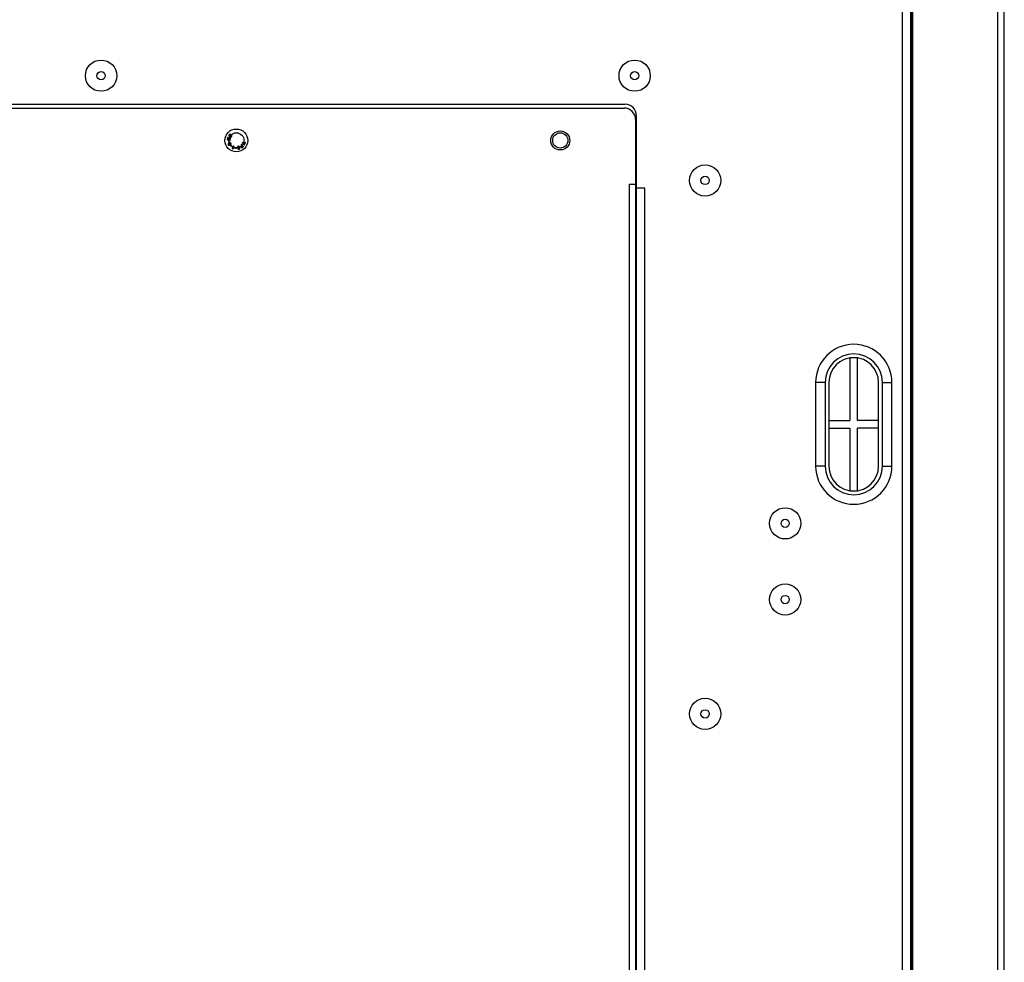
# Model space of a CAD drawing. Header units: millimetres. Extents: x 1117 to 38156, y -1945 to 7303.
# Tile 372 of 656: x 17255 to 17513, y 1148 to 1396. Entities that reach past the tile are written whole.
import ezdxf

# ---------------------------------------------------------------- set-up
doc = ezdxf.new("R2010")
doc.units = ezdxf.units.MM

msp = doc.modelspace()

# ---------------------------------------------------------------- linework, layer by layer
at = {"color": 7, "linetype": 'Continuous'}
for p, q in [((17486.677, 713.413), (17486.677, 1573.413)), ((17488.877, 713.413), (17488.877, 1573.413)), ((17489.095, 713.413), (17489.095, 1573.413)), ((17489.377, 728.413), (17489.377, 1575.413)), ((17511.677, 713.413), (17511.677, 1575.413)), ((17513.377, 713.413), (17513.377, 1575.413)), ((17019.877, 1373.413), (17413.877, 1373.413)), ((17020.127, 1372.413), (17413.627, 1372.413)), ((17416.627, 1369.413), (17416.627, 817.413)), ((17416.877, 813.413), (17416.877, 1370.413)), ((17309.578, 1364.726), (17309.445, 1364.081)), ((17309.527, 1364.064), (17309.644, 1364.628)), ((17309.694, 1364.702), (17309.578, 1364.726)), ((17309.644, 1364.628), (17310.086, 1363.948)), ((17310.139, 1364.038), (17309.694, 1364.702)), ((17309.931, 1365.323), (17309.916, 1365.251)), ((17309.916, 1365.251), (17309.926, 1365.157)), ((17309.926, 1365.157), (17309.957, 1365.089)), ((17309.97, 1365.398), (17309.931, 1365.323)), ((17309.957, 1365.089), (17310.012, 1365.023)), ((17310.064, 1365.512), (17309.97, 1365.398)), ((17310.012, 1365.023), (17310.207, 1364.864)), ((17310.015, 1365.213), (17310.02, 1365.272)), ((17310.033, 1365.155), (17310.015, 1365.213)), ((17310.02, 1365.272), (17310.048, 1365.334)), ((17310.074, 1365.1), (17310.033, 1365.155)), ((17310.048, 1365.334), (17310.142, 1365.448)), ((17310.129, 1365.565), (17310.064, 1365.512)), ((17310.27, 1364.94), (17310.074, 1365.1)), ((17310.197, 1365.595), (17310.129, 1365.565)), ((17310.253, 1364.586), (17310.139, 1364.038)), ((17310.142, 1365.448), (17310.197, 1365.489)), ((17310.291, 1365.603), (17310.197, 1365.595)), ((17310.197, 1365.489), (17310.254, 1365.506)), ((17310.207, 1364.864), (17310.282, 1364.823)), ((17310.218, 1363.921), (17310.352, 1364.566)), ((17310.352, 1364.566), (17310.253, 1364.586)), ((17310.254, 1365.506), (17310.304, 1365.486)), ((17310.332, 1364.91), (17310.27, 1364.94)), ((17310.282, 1364.823), (17310.355, 1364.806)), ((17310.366, 1365.563), (17310.291, 1365.603)), ((17310.304, 1365.486), (17310.366, 1365.563)), ((17310.392, 1364.904), (17310.332, 1364.91)), ((17310.355, 1364.806), (17310.449, 1364.815)), ((17310.449, 1364.921), (17310.392, 1364.904)), ((17310.504, 1364.961), (17310.449, 1364.921)), ((17310.449, 1364.815), (17310.517, 1364.844)), ((17310.598, 1365.076), (17310.504, 1364.961)), ((17310.517, 1364.844), (17310.582, 1364.897)), ((17310.582, 1364.897), (17310.676, 1365.012)), ((17310.626, 1365.138), (17310.598, 1365.076)), ((17310.665, 1365.318), (17310.603, 1365.242)), ((17310.603, 1365.242), (17310.631, 1365.197)), ((17310.631, 1365.197), (17310.626, 1365.138)), ((17310.72, 1365.252), (17310.665, 1365.318)), ((17310.676, 1365.012), (17310.715, 1365.086)), ((17310.715, 1365.086), (17310.73, 1365.159)), ((17310.73, 1365.159), (17310.72, 1365.252)), ((17309.445, 1364.081), (17309.527, 1364.064)), ((17309.706, 1362.995), (17309.7, 1362.899)), ((17309.7, 1362.899), (17309.723, 1362.818)), ((17309.728, 1363.062), (17309.706, 1362.995)), ((17309.723, 1362.818), (17309.754, 1362.76)), ((17309.787, 1363.131), (17309.728, 1363.062)), ((17309.754, 1362.76), (17309.807, 1362.695)), ((17309.782, 1362.923), (17309.796, 1363.005)), ((17309.798, 1362.857), (17309.782, 1362.923)), ((17309.832, 1363.154), (17309.787, 1363.131)), ((17309.796, 1363.005), (17309.825, 1363.058)), ((17309.828, 1362.799), (17309.798, 1362.857)), ((17309.807, 1362.695), (17309.89, 1362.646)), ((17309.825, 1363.058), (17309.855, 1363.073)), ((17309.874, 1362.749), (17309.828, 1362.799)), ((17309.906, 1363.156), (17309.832, 1363.154)), ((17309.855, 1363.073), (17309.915, 1363.068)), ((17309.949, 1362.714), (17309.874, 1362.749)), ((17309.97, 1363.743), (17309.887, 1363.731)), ((17309.887, 1363.731), (17309.92, 1363.503)), ((17309.89, 1362.646), (17309.958, 1362.625)), ((17309.974, 1363.136), (17309.906, 1363.156)), ((17309.915, 1363.068), (17309.99, 1363.033)), ((17309.92, 1363.503), (17310.003, 1363.515)), ((17310.009, 1362.708), (17309.949, 1362.714)), ((17309.958, 1362.625), (17310.047, 1362.635)), ((17310.003, 1363.515), (17309.97, 1363.743)), ((17310.004, 1363.115), (17309.974, 1363.136)), ((17309.99, 1363.033), (17310.036, 1362.983)), ((17310.018, 1363.233), (17310.004, 1363.152)), ((17310.004, 1363.152), (17310.004, 1363.115)), ((17310.039, 1362.724), (17310.009, 1362.708)), ((17310.077, 1363.302), (17310.018, 1363.233)), ((17310.036, 1362.983), (17310.066, 1362.924)), ((17310.068, 1362.776), (17310.039, 1362.724)), ((17310.047, 1362.635), (17310.092, 1362.659)), ((17310.066, 1362.924), (17310.082, 1362.858)), ((17310.082, 1362.858), (17310.068, 1362.776)), ((17310.121, 1363.325), (17310.077, 1363.302)), ((17310.079, 1363.154), (17310.115, 1363.229)), ((17310.079, 1363.08), (17310.079, 1363.154)), ((17310.095, 1363.014), (17310.079, 1363.08)), ((17310.086, 1363.948), (17310.218, 1363.921)), ((17310.092, 1362.659), (17310.136, 1362.719)), ((17310.126, 1362.956), (17310.095, 1363.014)), ((17310.115, 1363.229), (17310.16, 1363.252)), ((17310.211, 1363.335), (17310.121, 1363.325)), ((17310.171, 1362.905), (17310.126, 1362.956)), ((17310.136, 1362.719), (17310.158, 1362.786)), ((17310.158, 1362.786), (17310.157, 1362.823)), ((17310.157, 1362.823), (17310.187, 1362.802)), ((17310.16, 1363.252), (17310.242, 1363.24)), ((17310.232, 1362.862), (17310.171, 1362.905)), ((17310.187, 1362.802), (17310.263, 1362.767)), ((17310.279, 1363.315), (17310.211, 1363.335)), ((17310.314, 1362.85), (17310.232, 1362.862)), ((17310.242, 1363.24), (17310.303, 1363.197)), ((17310.263, 1362.767), (17310.352, 1362.777)), ((17310.362, 1363.265), (17310.279, 1363.315)), ((17310.303, 1363.197), (17310.348, 1363.147)), ((17310.359, 1362.873), (17310.314, 1362.85)), ((17310.348, 1363.147), (17310.379, 1363.088)), ((17310.352, 1362.777), (17310.397, 1362.801)), ((17310.395, 1362.948), (17310.359, 1362.873)), ((17310.415, 1363.2), (17310.362, 1363.265)), ((17310.379, 1363.088), (17310.394, 1363.022)), ((17310.394, 1363.022), (17310.395, 1362.948)), ((17310.397, 1362.801), (17310.456, 1362.869)), ((17310.461, 1363.113), (17310.415, 1363.2)), ((17310.485, 1362.599), (17310.427, 1362.538)), ((17310.427, 1362.538), (17310.594, 1362.379)), ((17310.456, 1362.869), (17310.478, 1362.936)), ((17310.484, 1363.032), (17310.461, 1363.113)), ((17310.478, 1362.936), (17310.484, 1363.032)), ((17310.652, 1362.44), (17310.485, 1362.599)), ((17310.594, 1362.379), (17310.652, 1362.44)), ((17310.964, 1362.169), (17310.788, 1361.75)), ((17310.788, 1361.75), (17310.879, 1361.712)), ((17310.851, 1362.326), (17310.812, 1362.233)), ((17310.812, 1362.233), (17310.964, 1362.169)), ((17311.003, 1362.262), (17310.851, 1362.326)), ((17310.879, 1361.712), (17311.419, 1361.977)), ((17310.931, 1361.836), (17311.055, 1362.13)), ((17311.313, 1362.022), (17310.931, 1361.836)), ((17311.094, 1362.479), (17311.003, 1362.262)), ((17311.055, 1362.13), (17311.313, 1362.022)), ((17311.185, 1362.44), (17311.094, 1362.479)), ((17311.094, 1362.223), (17311.185, 1362.44)), ((17311.458, 1362.07), (17311.094, 1362.223)), ((17311.419, 1361.977), (17311.458, 1362.07)), ((17311.675, 1362.01), (17311.67, 1361.926)), ((17311.67, 1361.926), (17311.9, 1361.913)), ((17311.905, 1361.997), (17311.675, 1362.01)), ((17311.9, 1361.913), (17311.905, 1361.997)), ((17312.124, 1362.166), (17312.112, 1362.092)), ((17312.112, 1362.092), (17312.137, 1362.012)), ((17312.167, 1362.25), (17312.124, 1362.166)), ((17312.137, 1362.012), (17312.188, 1361.957)), ((17312.221, 1362.301), (17312.167, 1362.25)), ((17312.188, 1361.957), (17312.27, 1361.912)), ((17312.211, 1362.105), (17312.228, 1362.163)), ((17312.226, 1362.057), (17312.211, 1362.105)), ((17312.294, 1362.341), (17312.221, 1362.301)), ((17312.272, 1362.018), (17312.226, 1362.057)), ((17312.228, 1362.163), (17312.266, 1362.209)), ((17312.266, 1362.209), (17312.324, 1362.245)), ((17312.27, 1361.912), (17312.343, 1361.899)), ((17312.329, 1362), (17312.272, 1362.018)), ((17312.376, 1361.733), (17312.282, 1361.705)), ((17312.282, 1361.705), (17312.312, 1361.661)), ((17312.42, 1362.379), (17312.294, 1362.341)), ((17312.312, 1361.661), (17312.379, 1361.611)), ((17312.324, 1362.245), (17312.45, 1362.283)), ((17312.397, 1362.003), (17312.329, 1362)), ((17312.343, 1361.899), (17312.427, 1361.907)), ((17312.402, 1361.706), (17312.376, 1361.733)), ((17312.379, 1361.611), (17312.456, 1361.582)), ((17312.492, 1362.032), (17312.397, 1362.003)), ((17312.443, 1361.683), (17312.402, 1361.706)), ((17312.504, 1362.387), (17312.42, 1362.379)), ((17312.427, 1361.907), (17312.521, 1361.936)), ((17312.495, 1361.682), (17312.443, 1361.683)), ((17312.45, 1362.283), (17312.518, 1362.286)), ((17312.456, 1361.582), (17312.54, 1361.59)), ((17312.56, 1362.035), (17312.492, 1362.032)), ((17312.589, 1361.71), (17312.495, 1361.682)), ((17312.597, 1362.363), (17312.504, 1362.387)), ((17312.518, 1362.286), (17312.58, 1362.252)), ((17312.521, 1361.936), (17312.573, 1361.934)), ((17312.54, 1361.59), (17312.619, 1361.614)), ((17312.632, 1362.022), (17312.56, 1362.035)), ((17312.573, 1361.934), (17312.63, 1361.916)), ((17312.58, 1362.252), (17312.61, 1362.209)), ((17312.632, 1361.741), (17312.589, 1361.71)), ((17312.669, 1362.297), (17312.597, 1362.363)), ((17312.61, 1362.209), (17312.704, 1362.237)), ((17312.619, 1361.614), (17312.677, 1361.649)), ((17312.63, 1361.916), (17312.661, 1361.873)), ((17312.715, 1361.977), (17312.632, 1362.022)), ((17312.669, 1361.787), (17312.632, 1361.741)), ((17312.661, 1361.873), (17312.67, 1361.84)), ((17312.704, 1362.237), (17312.669, 1362.297)), ((17312.67, 1361.84), (17312.669, 1361.787)), ((17312.677, 1361.649), (17312.73, 1361.701)), ((17312.75, 1361.917), (17312.715, 1361.977)), ((17312.73, 1361.701), (17312.774, 1361.784)), ((17312.77, 1361.853), (17312.75, 1361.917)), ((17312.774, 1361.784), (17312.77, 1361.853)), ((17313.112, 1362.336), (17313.098, 1362.255)), ((17313.098, 1362.255), (17313.108, 1362.172)), ((17313.108, 1362.172), (17313.13, 1362.124)), ((17313.16, 1362.405), (17313.112, 1362.336)), ((17313.13, 1362.124), (17313.176, 1362.074)), ((17313.208, 1362.932), (17313.136, 1362.865)), ((17313.136, 1362.865), (17313.377, 1362.607)), ((17313.377, 1362.607), (17313.16, 1362.405)), ((17313.176, 1362.074), (17313.222, 1362.049)), ((17313.191, 1362.227), (17313.192, 1362.274)), ((17313.214, 1362.179), (17313.191, 1362.227)), ((17313.192, 1362.274), (17313.217, 1362.32)), ((17313.747, 1362.355), (17313.208, 1362.932)), ((17313.248, 1362.142), (17313.214, 1362.179)), ((17313.217, 1362.32), (17313.446, 1362.533)), ((17313.222, 1362.049), (17313.304, 1362.033)), ((17313.295, 1362.116), (17313.248, 1362.142)), ((17313.342, 1362.114), (17313.295, 1362.116)), ((17313.304, 1362.033), (17313.387, 1362.041)), ((17313.389, 1362.136), (17313.342, 1362.114)), ((17313.416, 1363.388), (17313.381, 1363.295)), ((17313.381, 1363.295), (17314.042, 1363.047)), ((17313.387, 1362.041), (17313.458, 1362.085)), ((17313.618, 1362.349), (17313.389, 1362.136)), ((17314.077, 1363.14), (17313.416, 1363.388)), ((17313.446, 1362.533), (17313.618, 1362.349)), ((17313.458, 1362.085), (17313.747, 1362.355)), ((17314.042, 1363.047), (17313.949, 1362.801)), ((17313.949, 1362.801), (17314.028, 1362.771)), ((17314.028, 1362.771), (17314.248, 1363.357)), ((17314.169, 1363.386), (17314.077, 1363.14)), ((17314.248, 1363.357), (17314.169, 1363.386)), ((17416.877, 1354.929), (17416.627, 1354.929)), ((17414.927, 1352.413), (17414.927, 834.413)), ((17414.927, 1352.413), (17416.627, 1352.413)), ((17416.877, 1353.413), (17416.627, 1353.413)), ((17416.877, 1353.213), (17416.627, 1353.213)), ((17419.077, 1351.413), (17416.877, 1351.413)), ((17419.077, 841.413), (17419.077, 1351.413)), ((17416.877, 1348.413), (17416.627, 1348.413)), ((17416.877, 1330.913), (17416.627, 1330.913)), ((17474.877, 1306.836), (17472.877, 1306.836)), ((17472.877, 1306.836), (17472.877, 1290.413)), ((17474.877, 1290.413), (17474.877, 1306.836)), ((17466.377, 1300.413), (17463.877, 1300.413)), ((17463.877, 1300.413), (17463.877, 1278.413)), ((17466.377, 1300.413), (17466.377, 1278.413)), ((17467.377, 1300.413), (17467.377, 1278.413)), ((17480.377, 1278.413), (17480.377, 1300.413)), ((17481.377, 1300.413), (17483.877, 1300.413)), ((17481.377, 1278.413), (17481.377, 1300.413)), ((17483.877, 1278.413), (17483.877, 1300.413)), ((17416.877, 1296.913), (17416.627, 1296.913)), ((17467.377, 1290.413), (17472.877, 1290.413)), ((17480.377, 1290.413), (17474.877, 1290.413)), ((17467.377, 1288.413), (17472.877, 1288.413)), ((17472.877, 1288.413), (17472.877, 1271.99)), ((17480.377, 1288.413), (17474.877, 1288.413)), ((17474.877, 1271.99), (17474.877, 1288.413)), ((17466.377, 1278.413), (17463.877, 1278.413)), ((17481.377, 1278.413), (17483.877, 1278.413)), ((17472.877, 1271.99), (17474.877, 1271.99)), ((17416.877, 1231.913), (17416.627, 1231.913)), ((17416.627, 1197.913), (17416.877, 1197.913)), ((17416.877, 1156.413), (17416.627, 1156.413))]:
    msp.add_line(p, q, dxfattribs=at)
for centre, radius in [((17276.377, 1380.913), 4.1), ((17416.377, 1380.913), 4.1), ((17276.377, 1380.913), 1.09), ((17416.377, 1380.913), 1.09), ((17311.877, 1363.913), 3), ((17311.877, 1363.913), 2), ((17396.877, 1363.913), 2.5), ((17396.877, 1363.913), 2), ((17434.877, 1353.413), 4.1), ((17434.877, 1353.413), 1.09), ((17455.877, 1263.413), 4.1), ((17455.877, 1263.413), 1.09), ((17455.877, 1243.413), 4.1), ((17455.877, 1243.413), 1.09), ((17434.877, 1213.413), 4.1), ((17434.877, 1213.413), 1.09)]:
    msp.add_circle(centre, radius, dxfattribs=at)
for centre, radius, start, end in [((17413.627, 1369.413), 3, 0, 90), ((17413.877, 1370.413), 3, 0, 90), ((17473.877, 1300.413), 10, 0, 180), ((17473.877, 1300.413), 7.5, 0, 180), ((17473.877, 1300.413), 6.5, 0, 180), ((17473.877, 1278.413), 10, 180, 0), ((17473.877, 1278.413), 7.5, 180, 0), ((17473.877, 1278.413), 6.5, 180, 0)]:
    msp.add_arc(centre, radius, start, end, dxfattribs=at)

doc.saveas('drawing.dxf')
